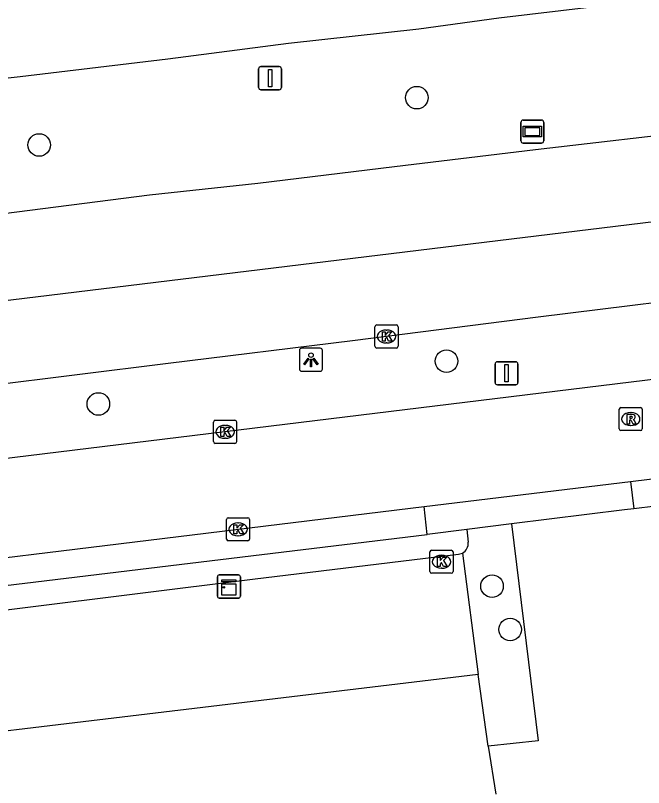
# Model space of a CAD drawing. Extents: x 161477 to 163040, y 383680 to 384868.
# Drawn here: x 161882.18 to 161909.43, y 384000.48 to 384033.98 of the extents above; entities that cross this region are included whole.
import ezdxf

# ---------------------------------------------------------------- set-up
doc = ezdxf.new("R2010")
doc.units = 0
for name, color, linetype in [('IMGEO_Boom', 7, 'Continuous'), ('IMGEO_Groenvoorziening', 7, 'Continuous'), ('IMGEO_Kast', 7, 'Continuous'), ('IMGEO_Kolk', 7, 'Continuous'), ('IMGEO_Lichtpunt', 7, 'Continuous'), ('IMGEO_Parkeervlak_open', 7, 'Continuous'), ('IMGEO_Rijbaan_lokaal_gesloten', 7, 'Continuous'), ('IMGEO_Rijbaan_lokaal_open', 7, 'Continuous'), ('IMGEO_Rioolput', 7, 'Continuous'), ('IMGEO_Verkeersbordpaal', 7, 'Continuous'), ('IMGEO_Verklikker', 7, 'Continuous'), ('IMGEO_Voetpad_open', 7, 'Continuous')]:
    doc.layers.add(name, color=color, linetype=linetype)

msp = doc.modelspace()

# ---------------------------------------------------------------- linework, layer by layer
at = {"layer": 'IMGEO_Boom'}
for centre in [(161899.594, 384030.417), (161883.208, 384028.363), (161900.879, 384018.982), (161885.776, 384017.123), (161902.853, 384009.218), (161903.643, 384007.333)]:
    msp.add_circle(centre, 0.489, dxfattribs=at)
at = {"layer": 'IMGEO_Groenvoorziening'}
msp.add_lwpolyline([(161901.759, 384011.678), (161901.822, 384011.122)], dxfattribs=at)
msp.add_arc((161901.346, 384011.076), 0.478, 297.4062, 5.5434, dxfattribs=at)
at = {"layer": 'IMGEO_Kast'}
for p, q in [((161890.938, 384008.777), (161890.938, 384009.618)), ((161890.938, 384009.618), (161890.938, 384008.777)), ((161891.013, 384009.702), (161891.854, 384009.702)), ((161891.854, 384009.702), (161891.013, 384009.702)), ((161891.938, 384009.627), (161891.938, 384008.786)), ((161891.938, 384008.786), (161891.938, 384009.627)), ((161891.863, 384008.702), (161891.022, 384008.702)), ((161891.022, 384008.702), (161891.863, 384008.702))]:
    msp.add_line(p, q, dxfattribs=at)
for points in [[(161891.133, 384009.492), (161891.733, 384009.492), (161891.733, 384009.407), (161891.133, 384009.407), (161891.133, 384009.492)], [(161891.133, 384009.317), (161891.733, 384009.317), (161891.733, 384008.828), (161891.133, 384008.828), (161891.133, 384009.317)]]:
    msp.add_lwpolyline(points, dxfattribs=at)
msp.add_circle((161891.217, 384009.166), 0.0377, dxfattribs=at)
for centre, start, end in [((161891.016, 384009.624), 92.4484, 184.2845), ((161891.016, 384009.624), 92.4484, 184.2845), ((161891.86, 384009.624), 2.4484, 94.2845), ((161891.86, 384009.624), 2.4484, 94.2845), ((161891.016, 384008.78), 182.4484, 274.2845), ((161891.016, 384008.78), 182.4484, 274.2845), ((161891.86, 384008.78), 272.4484, 4.2845), ((161891.86, 384008.78), 272.4484, 4.2845)]:
    msp.add_arc(centre, 0.0779, start, end, dxfattribs=at)
at = {"layer": 'IMGEO_Kolk'}
for p, q in [((161897.775, 384019.626), (161897.775, 384020.478)), ((161897.85, 384020.552), (161898.702, 384020.552)), ((161898.776, 384020.478), (161898.776, 384019.626)), ((161898.263, 384020.332), (161898.288, 384020.332)), ((161898.702, 384019.552), (161897.85, 384019.552)), ((161898.286, 384019.772), (161898.261, 384019.772)), ((161890.774, 384015.489), (161890.774, 384016.341)), ((161890.849, 384016.415), (161891.701, 384016.415)), ((161891.262, 384016.195), (161891.287, 384016.195)), ((161891.775, 384016.341), (161891.775, 384015.489)), ((161891.285, 384015.635), (161891.26, 384015.635)), ((161891.701, 384015.415), (161890.849, 384015.415)), ((161891.336, 384011.259), (161891.336, 384012.111)), ((161891.411, 384012.185), (161892.263, 384012.185)), ((161892.337, 384012.111), (161892.337, 384011.259)), ((161891.824, 384011.965), (161891.849, 384011.965)), ((161891.847, 384011.405), (161891.822, 384011.405)), ((161892.263, 384011.185), (161891.411, 384011.185)), ((161900.234, 384010.775), (161901.086, 384010.775)), ((161900.159, 384009.849), (161900.159, 384010.701)), ((161900.647, 384010.555), (161900.672, 384010.555)), ((161901.16, 384010.701), (161901.16, 384009.849)), ((161901.086, 384009.775), (161900.234, 384009.775)), ((161900.67, 384009.995), (161900.645, 384009.995))]:
    msp.add_line(p, q, dxfattribs=at)
for points in [[(161897.775, 384019.626), (161897.775, 384020.478)], [(161897.85, 384020.552), (161898.702, 384020.552)], [(161898.776, 384020.478), (161898.776, 384019.626)], [(161898.096, 384020.252), (161898.219, 384020.252), (161898.219, 384020.101), (161898.349, 384020.252), (161898.513, 384020.252), (161898.367, 384020.101), (161898.52, 384019.852), (161898.368, 384019.852), (161898.283, 384020.016), (161898.219, 384019.949), (161898.219, 384019.852), (161898.096, 384019.852), (161898.096, 384020.252)], [(161898.702, 384019.552), (161897.85, 384019.552)], [(161890.774, 384015.489), (161890.774, 384016.341)], [(161890.849, 384016.415), (161891.701, 384016.415)], [(161891.095, 384016.115), (161891.218, 384016.115), (161891.218, 384015.964), (161891.348, 384016.115), (161891.512, 384016.115), (161891.366, 384015.964), (161891.519, 384015.715), (161891.367, 384015.715), (161891.282, 384015.879), (161891.218, 384015.812), (161891.218, 384015.715), (161891.095, 384015.715), (161891.095, 384016.115)], [(161891.775, 384016.341), (161891.775, 384015.489)], [(161891.701, 384015.415), (161890.849, 384015.415)], [(161891.336, 384011.259), (161891.336, 384012.111)], [(161891.411, 384012.185), (161892.263, 384012.185)], [(161892.337, 384012.111), (161892.337, 384011.259)], [(161891.657, 384011.885), (161891.78, 384011.885), (161891.78, 384011.734), (161891.91, 384011.885), (161892.074, 384011.885), (161891.928, 384011.734), (161892.081, 384011.485), (161891.929, 384011.485), (161891.844, 384011.649), (161891.78, 384011.582), (161891.78, 384011.485), (161891.657, 384011.485), (161891.657, 384011.885)], [(161892.263, 384011.185), (161891.411, 384011.185)], [(161900.234, 384010.775), (161901.086, 384010.775)], [(161900.159, 384009.849), (161900.159, 384010.701)], [(161900.48, 384010.475), (161900.603, 384010.475), (161900.603, 384010.324), (161900.733, 384010.475), (161900.897, 384010.475), (161900.751, 384010.324), (161900.904, 384010.075), (161900.752, 384010.075), (161900.667, 384010.239), (161900.603, 384010.172), (161900.603, 384010.075), (161900.48, 384010.075), (161900.48, 384010.475)], [(161901.16, 384010.701), (161901.16, 384009.849)], [(161901.086, 384009.775), (161900.234, 384009.775)]]:
    msp.add_lwpolyline(points, dxfattribs=at)
for centre, start, end in [((161897.852, 384020.476), 91.552, 178.448), ((161897.852, 384020.476), 91.552, 178.448), ((161898.7, 384020.476), 1.552, 88.448), ((161898.7, 384020.476), 1.552, 88.448), ((161897.852, 384019.628), 181.552, 268.448), ((161897.852, 384019.628), 181.552, 268.448), ((161898.7, 384019.628), 271.552, 358.448), ((161898.7, 384019.628), 271.552, 358.448), ((161890.851, 384016.339), 91.552, 178.448), ((161890.851, 384016.339), 91.552, 178.448), ((161891.699, 384016.339), 1.552, 88.448), ((161891.699, 384016.339), 1.552, 88.448), ((161890.851, 384015.491), 181.552, 268.448), ((161890.851, 384015.491), 181.552, 268.448), ((161891.699, 384015.491), 271.552, 358.448), ((161891.699, 384015.491), 271.552, 358.448), ((161891.413, 384012.109), 91.552, 178.448), ((161891.413, 384012.109), 91.552, 178.448), ((161892.261, 384012.109), 1.552, 88.448), ((161892.261, 384012.109), 1.552, 88.448), ((161891.413, 384011.261), 181.552, 268.448), ((161891.413, 384011.261), 181.552, 268.448), ((161892.261, 384011.261), 271.552, 358.448), ((161892.261, 384011.261), 271.552, 358.448), ((161900.236, 384010.699), 91.552, 178.448), ((161900.236, 384010.699), 91.552, 178.448), ((161901.084, 384010.699), 1.552, 88.448), ((161901.084, 384010.699), 1.552, 88.448), ((161900.236, 384009.851), 181.552, 268.448), ((161900.236, 384009.851), 181.552, 268.448), ((161901.084, 384009.851), 271.552, 358.448), ((161901.084, 384009.851), 271.552, 358.448)]:
    msp.add_arc(centre, 0.0765, start, end, dxfattribs=at)
for centre, major_axis, ratio, start_param, end_param in [((161898.262, 384020.052), (-0.387, 0.002), 0.722429, 4.712389, 7.853982), ((161898.287, 384020.052), (-0.39, 0.002), 0.717154, 1.570796, 4.712389), ((161891.261, 384015.915), (-0.387, 0.002), 0.722429, 4.712389, 7.853982), ((161891.286, 384015.915), (-0.39, 0.002), 0.717154, 1.570796, 4.712389), ((161891.823, 384011.685), (-0.387, 0.002), 0.722429, 4.712389, 7.853982), ((161891.848, 384011.685), (-0.39, 0.002), 0.717154, 1.570796, 4.712389), ((161900.646, 384010.275), (-0.387, 0.002), 0.722429, 4.712389, 7.853982), ((161900.671, 384010.275), (-0.39, 0.002), 0.717154, 1.570796, 4.712389)]:
    msp.add_ellipse(centre, major_axis=major_axis, ratio=ratio, start_param=start_param, end_param=end_param, dxfattribs=at)
at = {"layer": 'IMGEO_Lichtpunt'}
for p, q in [((161894.5, 384019.445), (161894.5, 384018.638)), ((161894.5, 384019.445), (161894.5, 384018.638)), ((161895.402, 384019.54), (161894.594, 384019.54)), ((161895.402, 384019.54), (161894.594, 384019.54)), ((161895.496, 384018.638), (161895.496, 384019.445)), ((161895.496, 384018.638), (161895.496, 384019.445)), ((161894.594, 384018.544), (161895.402, 384018.544)), ((161894.594, 384018.544), (161895.402, 384018.544))]:
    msp.add_line(p, q, dxfattribs=at)
for points in [[(161894.874, 384019.109), (161894.913, 384019.081), (161894.725, 384018.819), (161894.687, 384018.846), (161894.874, 384019.109)], [(161894.976, 384019.061), (161895.023, 384019.061), (161895.023, 384018.739), (161894.976, 384018.739), (161894.976, 384019.061)], [(161895.086, 384019.081), (161895.124, 384019.108), (161895.311, 384018.846), (161895.272, 384018.818), (161895.086, 384019.081)]]:
    msp.add_lwpolyline(points, dxfattribs=at)
msp.add_circle((161894.999, 384019.243), 0.0994, dxfattribs=at)
for centre, start, end in [((161894.594, 384019.445), 90, 180), ((161894.594, 384019.445), 90, 180), ((161895.402, 384019.445), 0, 90), ((161895.402, 384019.445), 0, 90), ((161894.594, 384018.638), 180, 270), ((161894.594, 384018.638), 180, 270), ((161895.402, 384018.638), 270, 0), ((161895.402, 384018.638), 270, 360)]:
    msp.add_arc(centre, 0.0946, start, end, dxfattribs=at)
at = {"layer": 'IMGEO_Parkeervlak_open'}
for points in [[(161861.675, 384005.689), (161862.405, 384005.773), (161892.456, 384009.522), (161901.405, 384010.601), (161901.566, 384010.651)], [(161901.566, 384010.651), (161902.247, 384005.383)]]:
    msp.add_lwpolyline(points, dxfattribs=at)
at = {"layer": 'IMGEO_Rijbaan_lokaal_gesloten'}
for points in [[(161696.618, 383999.076), (161717.081, 384001.544), (161768.879, 384007.897), (161825.477, 384014.75), (161917.35, 384025.954), (162007.495, 384037.033), (162008.923, 384037.209), (162102.422, 384048.613), (162177.172, 384057.667), (162248.391, 384066.39)], [(162036.516, 384037.016), (162009.54, 384033.893), (162008.109, 384033.699), (162000, 384032.599), (161996.88, 384032.194), (161990.538, 384031.465), (161981.752, 384030.422), (161974.434, 384029.511), (161966.996, 384028.578), (161961.213, 384027.84), (161952.768, 384026.784), (161946.406, 384026.014), (161938.648, 384025.104), (161928.777, 384023.886), (161920.55, 384022.895), (161914.21, 384022.046), (161904.857, 384020.891), (161896.801, 384019.864), (161888.804, 384018.877), (161880.897, 384017.893), (161873.318, 384016.997), (161865.049, 384016.046), (161854.527, 384014.894)], [(161800.208, 384021.201), (161822.654, 384023.966), (161852.473, 384027.711), (161858.477, 384028.412), (161863.792, 384029.049), (161870.482, 384029.937), (161877.612, 384030.793), (161882.389, 384031.339), (161888.791, 384032.099), (161894.025, 384032.784), (161899.681, 384033.408), (161903.15, 384033.885), (161909.622, 384034.647)], [(161955.645, 384034.342), (161947.767, 384033.359), (161941.167, 384032.594), (161932.884, 384031.511), (161926.538, 384030.732), (161918.49, 384029.795), (161912.208, 384029.026), (161904.739, 384028.152), (161898.618, 384027.408), (161892.7, 384026.697), (161887.995, 384026.183), (161881.096, 384025.303), (161875.103, 384024.611), (161868.493, 384023.755), (161862.148, 384023.025), (161854.166, 384022.062), (161823.343, 384018.177), (161748.637, 384009.081), (161744.626, 384008.574)], [(161953.69, 384023.463), (161942.24, 384022.146), (161865.698, 384012.787), (161859.469, 384012.052), (161858.533, 384011.921)], [(161908.859, 384013.757), (161947.609, 384018.515), (161953.587, 384019.102)], [(161899.904, 384012.667), (161908.859, 384013.757)], [(161861.392, 384007.951), (161861.422, 384007.955), (161865.32, 384008.454), (161899.904, 384012.667)]]:
    msp.add_lwpolyline(points, dxfattribs=at)
at = {"layer": 'IMGEO_Rijbaan_lokaal_open'}
for points in [[(161909.001, 384012.574), (161908.598, 384012.524), (161903.693, 384011.917)], [(161909.941, 384012.689), (161909.001, 384012.574)], [(161903.693, 384011.917), (161904.858, 384002.506), (161902.681, 384002.277)], [(161902.247, 384005.383), (161861.932, 384000.548), (161861.338, 384005.65), (161861.675, 384005.689)], [(161902.681, 384002.277), (161902.247, 384005.383)], [(161902.681, 384002.277), (161903.019, 384000.184)]]:
    msp.add_lwpolyline(points, dxfattribs=at)
at = {"layer": 'IMGEO_Rioolput'}
for p, q in [((161908.369, 384016.041), (161908.369, 384016.893)), ((161908.444, 384016.967), (161909.296, 384016.967)), ((161909.37, 384016.893), (161909.37, 384016.041)), ((161908.857, 384016.747), (161908.882, 384016.747)), ((161908.88, 384016.187), (161908.855, 384016.187)), ((161909.296, 384015.967), (161908.444, 384015.967))]:
    msp.add_line(p, q, dxfattribs=at)
for points in [[(161908.369, 384016.041), (161908.369, 384016.893)], [(161908.444, 384016.967), (161909.296, 384016.967)], [(161909.37, 384016.893), (161909.37, 384016.041)], [(161908.958, 384016.665), (161908.706, 384016.667), (161908.706, 384016.267)], [(161908.706, 384016.267), (161908.83, 384016.267), (161908.83, 384016.429), (161908.841, 384016.429)], [(161908.884, 384016.586), (161908.83, 384016.586), (161908.83, 384016.505)], [(161908.83, 384016.505), (161908.882, 384016.505)], [(161908.888, 384016.4), (161908.959, 384016.267), (161909.099, 384016.267), (161909.034, 384016.393)], [(161909.296, 384015.967), (161908.444, 384015.967)]]:
    msp.add_lwpolyline(points, dxfattribs=at)
for centre, radius, start, end in [((161908.446, 384016.891), 0.0765, 91.552, 178.448), ((161908.446, 384016.891), 0.0765, 91.552, 178.448), ((161909.294, 384016.891), 0.0765, 1.552, 88.448), ((161909.294, 384016.891), 0.0765, 1.552, 88.448), ((161908.84, 384016.376), 0.0533, 26.0293, 88.6989), ((161908.866, 384016.694), 0.19, 274.7715, 282.9687), ((161908.89, 384016.49), 0.0964, 77.0061, 93.1865), ((161908.904, 384016.547), 0.0378, 276.6634, 79.6772), ((161908.957, 384016.555), 0.109, 350.3612, 89.416), ((161908.955, 384016.555), 0.112, 277.5842, 350.9817), ((161908.939, 384016.34), 0.108, 29.5134, 73.7905), ((161908.446, 384016.043), 0.0765, 181.552, 268.448), ((161908.446, 384016.043), 0.0765, 181.552, 268.448), ((161909.294, 384016.043), 0.0765, 271.552, 358.448), ((161909.294, 384016.043), 0.0765, 271.552, 358.448)]:
    msp.add_arc(centre, radius, start, end, dxfattribs=at)
for centre, major_axis, ratio, start_param, end_param in [((161908.856, 384016.467), (-0.387, 0.002), 0.722429, 4.712389, 7.853982), ((161908.881, 384016.467), (-0.39, 0.002), 0.717154, 1.570796, 4.712389)]:
    msp.add_ellipse(centre, major_axis=major_axis, ratio=ratio, start_param=start_param, end_param=end_param, dxfattribs=at)
at = {"layer": 'IMGEO_Verkeersbordpaal'}
for p, q in [((161892.729, 384030.863), (161892.729, 384031.663)), ((161892.729, 384031.663), (161892.729, 384030.863)), ((161892.829, 384031.763), (161893.619, 384031.763)), ((161893.619, 384031.763), (161892.829, 384031.763)), ((161893.719, 384031.663), (161893.719, 384030.863)), ((161893.719, 384030.863), (161893.719, 384031.663)), ((161893.619, 384030.763), (161892.829, 384030.763)), ((161892.829, 384030.763), (161893.619, 384030.763)), ((161902.988, 384018.056), (161902.988, 384018.856)), ((161902.988, 384018.856), (161902.988, 384018.056)), ((161903.088, 384018.956), (161903.878, 384018.956)), ((161903.878, 384018.956), (161903.088, 384018.956)), ((161903.978, 384018.856), (161903.978, 384018.056)), ((161903.978, 384018.056), (161903.978, 384018.856)), ((161903.878, 384017.956), (161903.088, 384017.956)), ((161903.088, 384017.956), (161903.878, 384017.956))]:
    msp.add_line(p, q, dxfattribs=at)
for points in [[(161893.149, 384031.638), (161893.299, 384031.638), (161893.299, 384030.888), (161893.149, 384030.888), (161893.149, 384031.638)], [(161903.408, 384018.831), (161903.558, 384018.831), (161903.558, 384018.081), (161903.408, 384018.081), (161903.408, 384018.831)]]:
    msp.add_lwpolyline(points, dxfattribs=at)
for centre, start, end in [((161892.829, 384031.663), 90, 180), ((161892.829, 384031.663), 90, 180), ((161893.619, 384031.663), 0, 90), ((161893.619, 384031.663), 360, 90), ((161892.829, 384030.863), 180, 270), ((161892.829, 384030.863), 180, 270), ((161893.619, 384030.863), 270, 0), ((161893.619, 384030.863), 270, 0), ((161903.088, 384018.856), 90, 180), ((161903.088, 384018.856), 90, 180), ((161903.878, 384018.856), 0, 90), ((161903.878, 384018.856), 360, 90), ((161903.088, 384018.056), 180, 270), ((161903.088, 384018.056), 180, 270), ((161903.878, 384018.056), 270, 0), ((161903.878, 384018.056), 270, 0)]:
    msp.add_arc(centre, 0.1, start, end, dxfattribs=at)
at = {"layer": 'IMGEO_Verklikker'}
for p, q in [((161904.103, 384028.546), (161904.103, 384029.346)), ((161904.103, 384029.346), (161904.103, 384028.546)), ((161904.203, 384029.446), (161904.993, 384029.446)), ((161904.993, 384029.446), (161904.203, 384029.446)), ((161905.093, 384029.346), (161905.093, 384028.546)), ((161905.093, 384028.546), (161905.093, 384029.346)), ((161904.993, 384028.446), (161904.203, 384028.446)), ((161904.203, 384028.446), (161904.993, 384028.446))]:
    msp.add_line(p, q, dxfattribs=at)
for points in [[(161904.204, 384029.178), (161904.992, 384029.178), (161904.992, 384028.714), (161904.204, 384028.714), (161904.204, 384029.178)], [(161904.269, 384029.113), (161904.269, 384028.779), (161904.927, 384028.779), (161904.927, 384029.113), (161904.269, 384029.113)]]:
    msp.add_lwpolyline(points, dxfattribs=at)
for centre, start, end in [((161904.203, 384029.346), 90, 180), ((161904.203, 384029.346), 90, 180), ((161904.993, 384029.346), 0, 90), ((161904.993, 384029.346), 360, 90), ((161904.203, 384028.546), 180, 270), ((161904.203, 384028.546), 180, 270), ((161904.993, 384028.546), 270, 0), ((161904.993, 384028.546), 270, 0)]:
    msp.add_arc(centre, 0.1, start, end, dxfattribs=at)
at = {"layer": 'IMGEO_Voetpad_open'}
for points in [[(161908.859, 384013.757), (161909.001, 384012.574)], [(161900.033, 384011.465), (161899.904, 384012.667)], [(161903.693, 384011.917), (161901.759, 384011.678)], [(161861.537, 384006.794), (161900.033, 384011.465)], [(161901.759, 384011.678), (161900.033, 384011.465)]]:
    msp.add_lwpolyline(points, dxfattribs=at)

doc.saveas('drawing.dxf')
